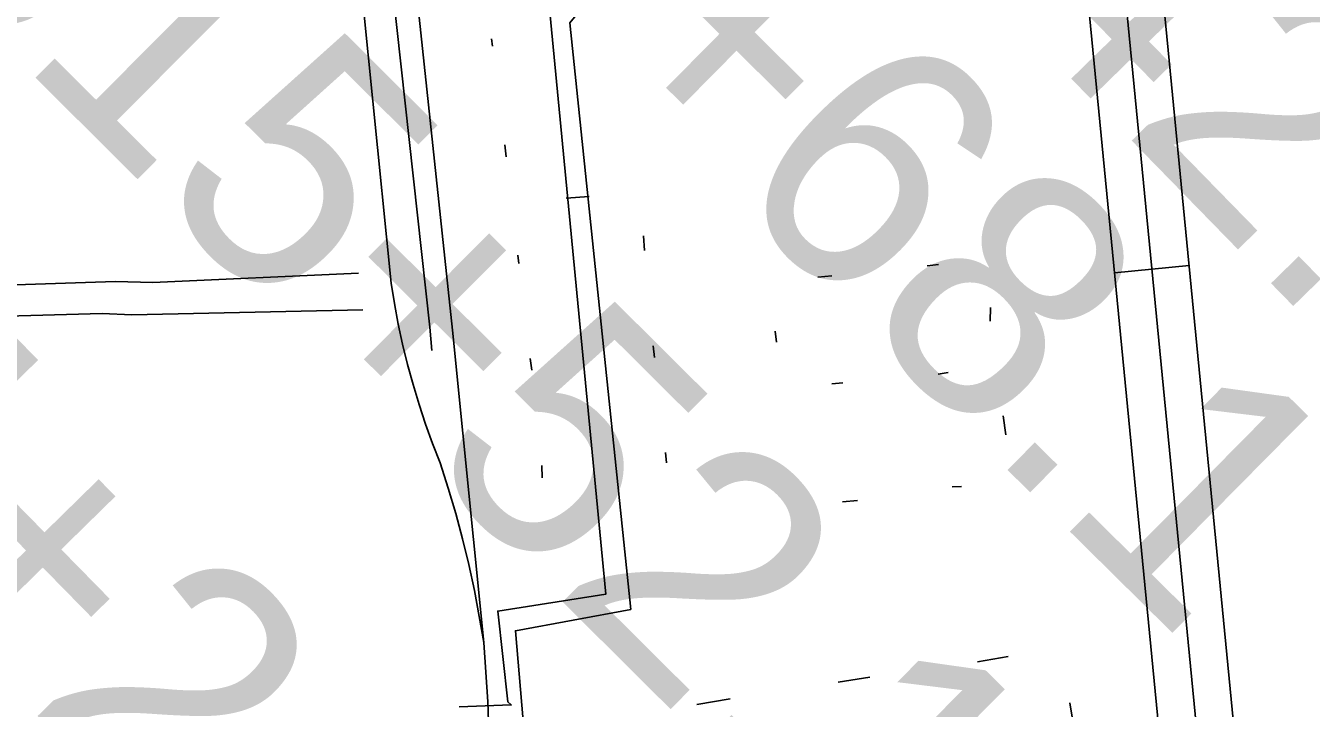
# Model space of a CAD drawing. Extents: x 3651524 to 3689615, y 505651 to 531377.
# Drawn here: x 3669896 to 3670411, y 512448 to 512721 of the extents above; entities that cross this region are included whole.
import ezdxf

# ---------------------------------------------------------------- set-up
doc = ezdxf.new("R2010")
doc.units = 0
for name, color, linetype in [('V-RAIL-TRAK', 7, 'Continuous'), ('V-ROAD-CNTR', 7, 'Continuous'), ('V-SURV-IDEN', 7, 'Continuous'), ('V-UTIL-LINE', 7, 'Continuous')]:
    doc.layers.add(name, color=color, linetype=linetype)

msp = doc.modelspace()

# ---------------------------------------------------------------- linework, layer by layer
at = {"layer": 'V-RAIL-TRAK'}
for points in [[(3670079.809, 512474.117), (3670067.318, 512599.127), (3670042.574, 512831.174), (3670032.863, 512927.008)], [(3670010.642, 512917.89), (3670028.038, 512763.905), (3670042.707, 512618.028)], [(3670042.707, 512618.028), (3670044.039, 512609.818), (3670045.587, 512601.644), (3670047.35, 512593.518), (3670049.331, 512585.438), (3670051.524, 512577.414), (3670053.93, 512569.454), (3670056.55, 512561.558), (3670059.376, 512553.735), (3670062.409, 512545.992), (3670065.633, 512535.918), (3670068.612, 512525.77), (3670071.347, 512515.552), (3670073.837, 512505.273), (3670076.075, 512494.937), (3670078.068, 512484.55), (3670079.809, 512474.117)], [(3670081.906, 512438.422), (3670081.408, 512450.332), (3670080.708, 512462.233), (3670079.809, 512474.117)]]:
    msp.add_lwpolyline(points, dxfattribs=at)
at = {"layer": 'V-ROAD-CNTR'}
msp.add_line((3670332.427, 512622.21), (3670362.286, 512625.113), dxfattribs=at)
for points in [[(3670360.332, 512335.17), (3670294.622, 513011.074)], [(3670375.097, 512338.316), (3670309.552, 513012.525)], [(3670389.862, 512341.462), (3670324.482, 513013.976)]]:
    msp.add_lwpolyline(points, dxfattribs=at)
at = {"layer": 'V-UTIL-LINE'}
for p, q in [((3670082.905, 512715.845), (3670083.379, 512712.99)), ((3670088.238, 512673.41), (3670088.785, 512668.634)), ((3670112.851, 512652.021), (3670122.108, 512652.756)), ((3670143.795, 512637.019), (3670144.169, 512631.037)), ((3670093.485, 512629.229), (3670093.895, 512625.855)), ((3670262.001, 512625.464), (3670257.35, 512625.01)), ((3670219.241, 512620.957), (3670213.635, 512620.381)), ((3670282.774, 512608.222), (3670282.653, 512602.83)), ((3670196.602, 512598.816), (3670197.018, 512594.439)), ((3670147.686, 512592.946), (3670148.196, 512588.201)), ((3670098.433, 512587.898), (3670099.138, 512583.122)), ((3670265.806, 512582.292), (3670261.837, 512581.518)), ((3670223.656, 512578.098), (3670219.274, 512577.717)), ((3670287.779, 512564.841), (3670288.951, 512557.239)), ((3670152.687, 512550.129), (3670153.078, 512546.018)), ((3670103.132, 512545.007), (3670103.183, 512540.042)), ((3670267.443, 512536.483), (3670271.215, 512536.638)), ((3670229.522, 512530.992), (3670223.55, 512530.48)), ((3670289.887, 512468.458), (3670277.535, 512466.41)), ((3670234.5, 512460.197), (3670221.719, 512458.235)), ((3670165.182, 512449.281), (3670178.535, 512451.519)), ((3670317.322, 512432.563), (3670314.592, 512449.897))]:
    msp.add_line(p, q, dxfattribs=at)
for points in [[(3670070.003, 512448.273), (3670090.839, 512449.111), (3670089.459, 512450.289), (3670085.437, 512486.647), (3670128.668, 512493.44), (3670106.261, 512726.535), (3670151.151, 512776.975), (3670134.054, 512930.074), (3670130.091, 512942.644), (3670100.074, 513074.478), (3670066.868, 513067.711), (3670039.017, 513042.478), (3670024.101, 513016.901)], [(3670013.456, 513021.66), (3670026.751, 512885.867), (3670045.095, 512720.385), (3670058.223, 512600.425), (3670059.032, 512591.005)], [(3670160.779, 512778.767), (3670114.33, 512722.23), (3670138.709, 512487.372), (3670092.533, 512478.801), (3670097.6, 512419.247), (3670091.896, 512419.429), (3670089.885, 512437.315), (3670091.454, 512439.481), (3670066.096, 512439.219)], [(3670029.711, 512622.044), (3669947.375, 512618.302), (3669932.318, 512618.657), (3669792.251, 512613.983), (3669783.748, 512611.868), (3669656.113, 512608.796), (3669655.197, 512608.4), (3669606.633, 512606.707), (3669604.118, 512617.696), (3669603.784, 512646.235), (3669608.497, 512646.51)], [(3669657.063, 512595.969), (3669864.935, 512604.085), (3669926.983, 512605.814), (3669938.896, 512605.32), (3670031.447, 512607.387)]]:
    msp.add_lwpolyline(points, dxfattribs=at)

# ---------------------------------------------------------------- texts
at = {"layer": 'V-SURV-IDEN'}
for s, rotation, p in [('818+42.4', 314.31517, (3670072.235, 512948.641)), ('817+68.1', 315.34515, (3669960.838, 512868.001)), ('815+52.1', 315.16146, (3669840.363, 512759.915)), ('814+24.0', 314.43495, (3669685.576, 512664.499)), ('811+63.6', 314.12508, (3669459.575, 512652.676))]:
    msp.add_text(s, height=100, rotation=rotation, dxfattribs=at).set_placement(p)

doc.saveas('drawing.dxf')
